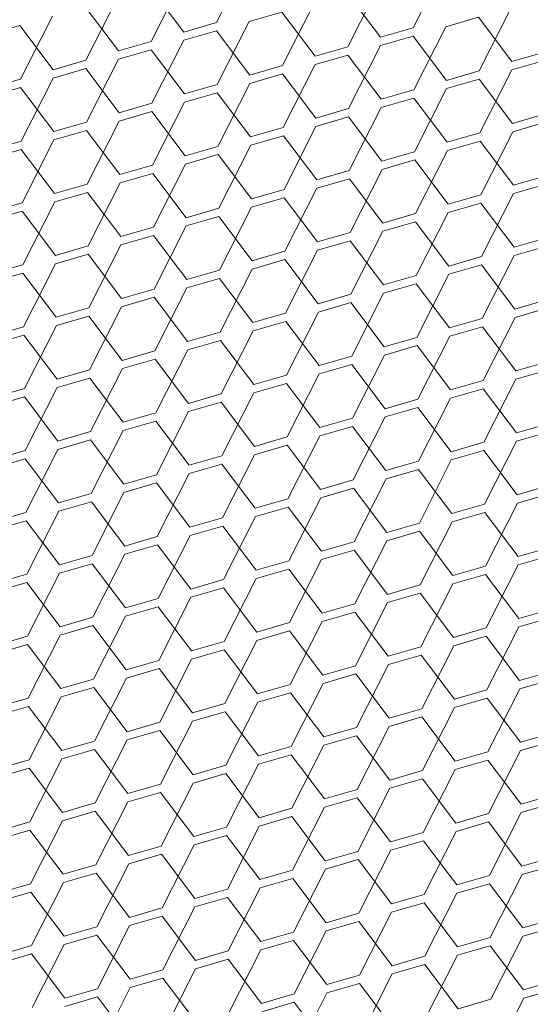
# Model space of a CAD drawing. Header units: millimetres. Extents: x 3925 to 5043, y -86 to 778.
# Tile 415 of 439: x 4958.4 to 4961.87, y 543.84 to 550.54. Entities that reach past the tile are written whole.
import ezdxf

# ---------------------------------------------------------------- set-up
doc = ezdxf.new("R2010")
doc.units = ezdxf.units.MM
doc.header["$LTSCALE"] = 46.255
doc.layers.add('H30K-DUST-FIDXF_CONTINUOUS_LINE', color=7, linetype='CONTINUOUS')

msp = doc.modelspace()

# ---------------------------------------------------------------- linework, layer by layer
at = {"layer": 'H30K-DUST-FIDXF_CONTINUOUS_LINE', "color": 7, "linetype": 'Continuous', "lineweight": 0}
for p, q in [((4959.736, 550.5202), (4959.9533, 550.9488)), ((4961.0727, 550.484), (4961.2899, 550.9127)), ((4959.2922, 550.3919), (4959.5095, 550.8206)), ((4959.5141, 550.456), (4959.2876, 550.7564)), ((4960.8508, 550.4199), (4960.6243, 550.7203)), ((4960.6289, 550.3558), (4960.8462, 550.7844)), ((4958.8485, 550.2636), (4959.0657, 550.6923)), ((4960.1851, 550.2275), (4960.4024, 550.6562)), ((4959.0704, 550.3278), (4958.8438, 550.6282)), ((4960.1805, 550.5921), (4959.9586, 550.5279)), ((4960.407, 550.2916), (4960.1805, 550.5921)), ((4961.5218, 550.1914), (4961.739, 550.62)), ((4958.4047, 550.1354), (4958.622, 550.5641)), ((4959.5141, 550.456), (4959.736, 550.5202)), ((4959.7413, 550.0992), (4959.9586, 550.5279)), ((4961.5171, 550.5559), (4961.2953, 550.4918)), ((4961.7436, 550.2555), (4961.5171, 550.5559)), ((4958.4001, 550.4999), (4958.1782, 550.4358)), ((4958.6266, 550.1995), (4958.4001, 550.4999)), ((4959.7367, 550.4638), (4959.5148, 550.3997)), ((4959.9632, 550.1634), (4959.7367, 550.4638)), ((4960.8508, 550.4199), (4961.0727, 550.484)), ((4961.078, 550.0631), (4961.2953, 550.4918)), ((4959.0704, 550.3278), (4959.2922, 550.3919)), ((4959.2976, 549.971), (4959.5148, 550.3997)), ((4961.0734, 550.4277), (4960.8515, 550.3635)), ((4961.2999, 550.1272), (4961.0734, 550.4277)), ((4959.293, 550.3355), (4959.0711, 550.2714)), ((4959.5195, 550.0351), (4959.293, 550.3355)), ((4960.407, 550.2916), (4960.6289, 550.3558)), ((4960.6342, 549.9348), (4960.8515, 550.3635)), ((4961.7436, 550.2555), (4961.9655, 550.3196)), ((4958.6266, 550.1995), (4958.8485, 550.2636)), ((4958.8538, 549.8427), (4959.0711, 550.2714)), ((4960.6296, 550.2994), (4960.4077, 550.2353)), ((4960.8561, 549.999), (4960.6296, 550.2994)), ((4961.9662, 550.2633), (4961.7444, 550.1991)), ((4958.8492, 550.2073), (4958.6273, 550.1431)), ((4959.0757, 549.9069), (4958.8492, 550.2073)), ((4959.9632, 550.1634), (4960.1851, 550.2275)), ((4960.1904, 549.8066), (4960.4077, 550.2353)), ((4961.2999, 550.1272), (4961.5218, 550.1914)), ((4961.5271, 549.7705), (4961.7444, 550.1991)), ((4958.1828, 550.0712), (4958.4047, 550.1354)), ((4958.41, 549.7145), (4958.6273, 550.1431)), ((4960.1858, 550.1711), (4959.9639, 550.107)), ((4960.4123, 549.8707), (4960.1858, 550.1711)), ((4961.5225, 550.135), (4961.3006, 550.0709)), ((4961.749, 549.8346), (4961.5225, 550.135)), ((4958.4054, 550.079), (4958.1835, 550.0149)), ((4958.6319, 549.7786), (4958.4054, 550.079)), ((4959.5195, 550.0351), (4959.7413, 550.0992)), ((4959.7467, 549.6783), (4959.9639, 550.107)), ((4960.8561, 549.999), (4961.078, 550.0631)), ((4961.0833, 549.6422), (4961.3006, 550.0709)), ((4959.7421, 550.0429), (4959.5202, 549.9787)), ((4959.9686, 549.7425), (4959.7421, 550.0429)), ((4961.0787, 550.0067), (4960.8568, 549.9426)), ((4961.3052, 549.7063), (4961.0787, 550.0067)), ((4959.0757, 549.9069), (4959.2976, 549.971)), ((4959.3029, 549.5501), (4959.5202, 549.9787)), ((4960.4123, 549.8707), (4960.6342, 549.9348)), ((4960.6395, 549.5139), (4960.8568, 549.9426)), ((4958.8591, 549.4218), (4959.0764, 549.8505)), ((4959.2983, 549.9146), (4959.0764, 549.8505)), ((4959.5248, 549.6142), (4959.2983, 549.9146)), ((4960.6349, 549.8785), (4960.413, 549.8143)), ((4960.8614, 549.5781), (4960.6349, 549.8785)), ((4961.749, 549.8346), (4961.9709, 549.8987)), ((4958.6319, 549.7786), (4958.8538, 549.8427)), ((4958.8545, 549.7863), (4958.6326, 549.7222)), ((4959.081, 549.4859), (4958.8545, 549.7863)), ((4959.9686, 549.7425), (4960.1904, 549.8066)), ((4960.1958, 549.3857), (4960.413, 549.8143)), ((4961.9716, 549.8423), (4961.7497, 549.7782)), ((4958.1881, 549.6503), (4958.41, 549.7145)), ((4958.4154, 549.2935), (4958.6326, 549.7222)), ((4960.1912, 549.7502), (4959.9693, 549.6861)), ((4960.4177, 549.4498), (4960.1912, 549.7502)), ((4961.3052, 549.7063), (4961.5271, 549.7705)), ((4961.5278, 549.7141), (4961.3059, 549.6499)), ((4961.7543, 549.4137), (4961.5278, 549.7141)), ((4961.5324, 549.3495), (4961.7497, 549.7782)), ((4958.4107, 549.6581), (4958.1889, 549.5939)), ((4958.6372, 549.3577), (4958.4107, 549.6581)), ((4959.5248, 549.6142), (4959.7467, 549.6783)), ((4959.752, 549.2574), (4959.9693, 549.6861)), ((4961.0886, 549.2213), (4961.3059, 549.6499)), ((4959.7474, 549.6219), (4959.5255, 549.5578)), ((4959.9739, 549.3215), (4959.7474, 549.6219)), ((4960.8614, 549.5781), (4961.0833, 549.6422)), ((4961.084, 549.5858), (4960.8621, 549.5217)), ((4961.3105, 549.2854), (4961.084, 549.5858)), ((4959.081, 549.4859), (4959.3029, 549.5501)), ((4959.3082, 549.1291), (4959.5255, 549.5578)), ((4960.4177, 549.4498), (4960.6395, 549.5139)), ((4960.6449, 549.093), (4960.8621, 549.5217)), ((4959.3036, 549.4937), (4959.0817, 549.4295)), ((4959.5301, 549.1933), (4959.3036, 549.4937)), ((4960.6403, 549.4575), (4960.4184, 549.3934)), ((4960.8668, 549.1571), (4960.6403, 549.4575)), ((4961.7543, 549.4137), (4961.9762, 549.4778)), ((4958.6372, 549.3577), (4958.8591, 549.4218)), ((4958.8645, 549.0009), (4959.0817, 549.4295)), ((4959.9739, 549.3215), (4960.1958, 549.3857)), ((4960.2011, 548.9647), (4960.4184, 549.3934)), ((4961.9769, 549.4214), (4961.755, 549.3573)), ((4958.8598, 549.3654), (4958.638, 549.3013)), ((4959.0863, 549.065), (4958.8598, 549.3654)), ((4960.1965, 549.3293), (4959.9746, 549.2651)), ((4960.423, 549.0289), (4960.1965, 549.3293)), ((4961.3105, 549.2854), (4961.5324, 549.3495)), ((4961.5378, 548.9286), (4961.755, 549.3573)), ((4958.1935, 549.2294), (4958.4154, 549.2935)), ((4958.4207, 548.8726), (4958.638, 549.3013)), ((4959.5301, 549.1933), (4959.752, 549.2574)), ((4959.7573, 548.8365), (4959.9746, 549.2651)), ((4961.5331, 549.2931), (4961.3112, 549.229)), ((4961.7596, 548.9927), (4961.5331, 549.2931)), ((4958.4161, 549.2371), (4958.1942, 549.173)), ((4958.6426, 548.9367), (4958.4161, 549.2371)), ((4959.7527, 549.201), (4959.5308, 549.1369)), ((4959.9792, 548.9006), (4959.7527, 549.201)), ((4960.8668, 549.1571), (4961.0886, 549.2213)), ((4961.094, 548.8003), (4961.3112, 549.229)), ((4959.0863, 549.065), (4959.3082, 549.1291)), ((4959.3136, 548.7082), (4959.5308, 549.1369)), ((4961.0894, 549.1649), (4960.8675, 549.1007)), ((4961.3159, 548.8645), (4961.0894, 549.1649)), ((4959.3089, 549.0727), (4959.0871, 549.0086)), ((4959.5354, 548.7723), (4959.3089, 549.0727)), ((4960.423, 549.0289), (4960.6449, 549.093)), ((4960.6502, 548.6721), (4960.8675, 549.1007)), ((4961.7596, 548.9927), (4961.9815, 549.0569)), ((4958.6426, 548.9367), (4958.8645, 549.0009)), ((4958.8698, 548.5799), (4959.0871, 549.0086)), ((4960.6456, 549.0366), (4960.4237, 548.9725)), ((4960.8721, 548.7362), (4960.6456, 549.0366)), ((4961.9822, 549.0005), (4961.7604, 548.9363)), ((4958.8652, 548.9445), (4958.6433, 548.8803)), ((4959.0917, 548.6441), (4958.8652, 548.9445)), ((4959.9792, 548.9006), (4960.2011, 548.9647)), ((4960.2064, 548.5438), (4960.4237, 548.9725)), ((4961.3159, 548.8645), (4961.5378, 548.9286)), ((4961.5431, 548.5077), (4961.7604, 548.9363)), ((4958.1988, 548.8085), (4958.4207, 548.8726)), ((4958.426, 548.4517), (4958.6433, 548.8803)), ((4959.7627, 548.4155), (4959.9799, 548.8442)), ((4960.2018, 548.9083), (4959.9799, 548.8442)), ((4960.4283, 548.6079), (4960.2018, 548.9083)), ((4961.5385, 548.8722), (4961.3166, 548.8081)), ((4961.765, 548.5718), (4961.5385, 548.8722)), ((4958.4214, 548.8162), (4958.1995, 548.7521)), ((4958.6479, 548.5158), (4958.4214, 548.8162)), ((4959.5354, 548.7723), (4959.7573, 548.8365)), ((4959.758, 548.7801), (4959.5362, 548.7159)), ((4959.9845, 548.4797), (4959.758, 548.7801)), ((4960.8721, 548.7362), (4961.094, 548.8003)), ((4961.0993, 548.3794), (4961.3166, 548.8081)), ((4959.3189, 548.2873), (4959.5362, 548.7159)), ((4961.0947, 548.7439), (4960.8728, 548.6798)), ((4961.3212, 548.4435), (4961.0947, 548.7439)), ((4959.0917, 548.6441), (4959.3136, 548.7082)), ((4959.3143, 548.6518), (4959.0924, 548.5877)), ((4959.5408, 548.3514), (4959.3143, 548.6518)), ((4960.4283, 548.6079), (4960.6502, 548.6721)), ((4960.6555, 548.2511), (4960.8728, 548.6798)), ((4958.6479, 548.5158), (4958.8698, 548.5799)), ((4958.8751, 548.159), (4959.0924, 548.5877)), ((4960.6509, 548.6157), (4960.429, 548.5515)), ((4960.8774, 548.3153), (4960.6509, 548.6157)), ((4961.765, 548.5718), (4961.9869, 548.6359)), ((4961.9876, 548.5795), (4961.7657, 548.5154)), ((4958.8705, 548.5235), (4958.6486, 548.4594)), ((4959.097, 548.2231), (4958.8705, 548.5235)), ((4959.9845, 548.4797), (4960.2064, 548.5438)), ((4960.2118, 548.1229), (4960.429, 548.5515)), ((4961.5484, 548.0867), (4961.7657, 548.5154)), ((4958.2041, 548.3875), (4958.426, 548.4517)), ((4958.4313, 548.0307), (4958.6486, 548.4594)), ((4960.2071, 548.4874), (4959.9853, 548.4233)), ((4960.4337, 548.187), (4960.2071, 548.4874)), ((4961.3212, 548.4435), (4961.5431, 548.5077)), ((4961.5438, 548.4513), (4961.3219, 548.3871)), ((4961.7703, 548.1509), (4961.5438, 548.4513)), ((4958.4267, 548.3953), (4958.2048, 548.3311)), ((4958.6532, 548.0949), (4958.4267, 548.3953)), ((4959.5408, 548.3514), (4959.7627, 548.4155)), ((4959.768, 547.9946), (4959.9853, 548.4233)), ((4960.8774, 548.3153), (4961.0993, 548.3794)), ((4961.1046, 547.9585), (4961.3219, 548.3871)), ((4959.7634, 548.3591), (4959.5415, 548.295)), ((4959.9899, 548.0587), (4959.7634, 548.3591)), ((4961.1, 548.323), (4960.8781, 548.2589)), ((4961.3265, 548.0226), (4961.1, 548.323)), ((4959.097, 548.2231), (4959.3189, 548.2873)), ((4959.3242, 547.8663), (4959.5415, 548.295)), ((4960.4337, 548.187), (4960.6555, 548.2511)), ((4960.6609, 547.8302), (4960.8781, 548.2589)), ((4959.3196, 548.2309), (4959.0977, 548.1667)), ((4959.5461, 547.9305), (4959.3196, 548.2309)), ((4960.6563, 548.1947), (4960.4344, 548.1306)), ((4960.8828, 547.8943), (4960.6563, 548.1947)), ((4961.7703, 548.1509), (4961.9922, 548.215)), ((4958.6532, 548.0949), (4958.8751, 548.159)), ((4958.8805, 547.7381), (4959.0977, 548.1667)), ((4959.9899, 548.0587), (4960.2118, 548.1229)), ((4960.2171, 547.7019), (4960.4344, 548.1306)), ((4961.9929, 548.1586), (4961.771, 548.0945)), ((4958.8758, 548.1026), (4958.6539, 548.0385)), ((4959.1023, 547.8022), (4958.8758, 548.1026)), ((4960.2125, 548.0665), (4959.9906, 548.0023)), ((4960.439, 547.7661), (4960.2125, 548.0665)), ((4961.3265, 548.0226), (4961.5484, 548.0867)), ((4961.5537, 547.6658), (4961.771, 548.0945)), ((4958.2095, 547.9666), (4958.4313, 548.0307)), ((4958.4321, 547.9743), (4958.2102, 547.9102)), ((4958.6586, 547.6739), (4958.4321, 547.9743)), ((4958.4367, 547.6098), (4958.6539, 548.0385)), ((4959.5461, 547.9305), (4959.768, 547.9946)), ((4959.7733, 547.5737), (4959.9906, 548.0023)), ((4961.5491, 548.0303), (4961.3272, 547.9662)), ((4961.7756, 547.7299), (4961.5491, 548.0303)), ((4959.7687, 547.9382), (4959.5468, 547.8741)), ((4959.9952, 547.6378), (4959.7687, 547.9382)), ((4960.8828, 547.8943), (4961.1046, 547.9585)), ((4961.11, 547.5375), (4961.3272, 547.9662)), ((4959.1023, 547.8022), (4959.3242, 547.8663)), ((4959.3296, 547.4454), (4959.5468, 547.8741)), ((4961.1054, 547.9021), (4960.8835, 547.8379)), ((4961.3319, 547.6017), (4961.1054, 547.9021)), ((4959.3249, 547.8099), (4959.1031, 547.7458)), ((4959.5514, 547.5095), (4959.3249, 547.8099)), ((4960.439, 547.7661), (4960.6609, 547.8302)), ((4960.6616, 547.7738), (4960.4397, 547.7097)), ((4960.8881, 547.4734), (4960.6616, 547.7738)), ((4960.6662, 547.4093), (4960.8835, 547.8379)), ((4961.7756, 547.7299), (4961.9975, 547.7941)), ((4958.6586, 547.6739), (4958.8805, 547.7381)), ((4958.8858, 547.3171), (4959.1031, 547.7458)), ((4960.2224, 547.281), (4960.4397, 547.7097)), ((4961.9982, 547.7377), (4961.7763, 547.6735)), ((4958.8812, 547.6817), (4958.6593, 547.6175)), ((4959.1077, 547.3813), (4958.8812, 547.6817)), ((4959.9952, 547.6378), (4960.2171, 547.7019)), ((4960.2178, 547.6455), (4959.9959, 547.5814)), ((4960.4443, 547.3451), (4960.2178, 547.6455)), ((4961.3319, 547.6017), (4961.5537, 547.6658)), ((4961.5591, 547.2449), (4961.7763, 547.6735)), ((4958.2148, 547.5457), (4958.4367, 547.6098)), ((4958.442, 547.1889), (4958.6593, 547.6175)), ((4959.5514, 547.5095), (4959.7733, 547.5737)), ((4959.7787, 547.1527), (4959.9959, 547.5814)), ((4961.5545, 547.6094), (4961.3326, 547.5453)), ((4961.781, 547.309), (4961.5545, 547.6094)), ((4958.4374, 547.5534), (4958.2155, 547.4893)), ((4958.6639, 547.253), (4958.4374, 547.5534)), ((4959.774, 547.5173), (4959.5522, 547.4531)), ((4960.0005, 547.2169), (4959.774, 547.5173)), ((4960.8881, 547.4734), (4961.11, 547.5375)), ((4961.1153, 547.1166), (4961.3326, 547.5453)), ((4959.1077, 547.3813), (4959.3296, 547.4454)), ((4959.3349, 547.0245), (4959.5522, 547.4531)), ((4961.1107, 547.4811), (4960.8888, 547.417)), ((4961.3372, 547.1807), (4961.1107, 547.4811)), ((4959.3303, 547.389), (4959.1084, 547.3249)), ((4959.5568, 547.0886), (4959.3303, 547.389)), ((4960.4443, 547.3451), (4960.6662, 547.4093)), ((4960.6715, 546.9883), (4960.8888, 547.417)), ((4961.781, 547.309), (4962.0028, 547.3731)), ((4958.6639, 547.253), (4958.8858, 547.3171)), ((4958.8911, 546.8962), (4959.1084, 547.3249)), ((4960.6669, 547.3529), (4960.445, 547.2887)), ((4960.8934, 547.0525), (4960.6669, 547.3529)), ((4962.0036, 547.3167), (4961.7817, 547.2526)), ((4958.8865, 547.2607), (4958.6646, 547.1966)), ((4959.113, 546.9603), (4958.8865, 547.2607)), ((4960.0005, 547.2169), (4960.2224, 547.281)), ((4960.2278, 546.8601), (4960.445, 547.2887)), ((4961.3372, 547.1807), (4961.5591, 547.2449)), ((4961.5644, 546.8239), (4961.7817, 547.2526)), ((4958.2201, 547.1247), (4958.442, 547.1889)), ((4958.4473, 546.7679), (4958.6646, 547.1966)), ((4960.2231, 547.2246), (4960.0013, 547.1605)), ((4960.4496, 546.9242), (4960.2231, 547.2246)), ((4961.5598, 547.1885), (4961.3379, 547.1243)), ((4961.7863, 546.8881), (4961.5598, 547.1885)), ((4958.4427, 547.1325), (4958.2208, 547.0683)), ((4958.6692, 546.8321), (4958.4427, 547.1325)), ((4959.5568, 547.0886), (4959.7787, 547.1527)), ((4959.784, 546.7318), (4960.0013, 547.1605)), ((4960.8934, 547.0525), (4961.1153, 547.1166)), ((4961.1206, 546.6957), (4961.3379, 547.1243)), ((4959.7794, 547.0963), (4959.5575, 547.0322)), ((4960.0059, 546.7959), (4959.7794, 547.0963)), ((4961.116, 547.0602), (4960.8941, 546.9961)), ((4961.3425, 546.7598), (4961.116, 547.0602)), ((4959.113, 546.9603), (4959.3349, 547.0245)), ((4959.3402, 546.6035), (4959.5575, 547.0322)), ((4960.4496, 546.9242), (4960.6715, 546.9883)), ((4960.6769, 546.5674), (4960.8941, 546.9961)), ((4958.8964, 546.4753), (4959.1137, 546.9039)), ((4959.3356, 546.9681), (4959.1137, 546.9039)), ((4959.5621, 546.6677), (4959.3356, 546.9681)), ((4960.6722, 546.9319), (4960.4504, 546.8678)), ((4960.8987, 546.6315), (4960.6722, 546.9319)), ((4961.7863, 546.8881), (4962.0082, 546.9522)), ((4958.6692, 546.8321), (4958.8911, 546.8962)), ((4958.8918, 546.8398), (4958.6699, 546.7757)), ((4959.1183, 546.5394), (4958.8918, 546.8398)), ((4960.0059, 546.7959), (4960.2278, 546.8601)), ((4960.2331, 546.4391), (4960.4504, 546.8678)), ((4962.0089, 546.8958), (4961.787, 546.8317)), ((4958.2255, 546.7038), (4958.4473, 546.7679)), ((4958.4527, 546.347), (4958.6699, 546.7757)), ((4960.2285, 546.8037), (4960.0066, 546.7395)), ((4960.455, 546.5033), (4960.2285, 546.8037)), ((4961.3425, 546.7598), (4961.5644, 546.8239)), ((4961.5651, 546.7675), (4961.3432, 546.7034)), ((4961.7916, 546.4671), (4961.5651, 546.7675)), ((4961.5697, 546.403), (4961.787, 546.8317)), ((4958.4481, 546.7115), (4958.2262, 546.6474)), ((4958.6746, 546.4111), (4958.4481, 546.7115)), ((4959.5621, 546.6677), (4959.784, 546.7318)), ((4959.7893, 546.3109), (4960.0066, 546.7395)), ((4961.126, 546.2747), (4961.3432, 546.7034)), ((4959.7847, 546.6754), (4959.5628, 546.6113)), ((4960.0112, 546.375), (4959.7847, 546.6754)), ((4960.8987, 546.6315), (4961.1206, 546.6957)), ((4961.1213, 546.6393), (4960.8995, 546.5751)), ((4961.3479, 546.3389), (4961.1213, 546.6393)), ((4959.1183, 546.5394), (4959.3402, 546.6035)), ((4959.3455, 546.1826), (4959.5628, 546.6113)), ((4960.455, 546.5033), (4960.6769, 546.5674)), ((4960.6822, 546.1465), (4960.8995, 546.5751)), ((4959.3409, 546.5471), (4959.119, 546.483)), ((4959.5674, 546.2467), (4959.3409, 546.5471)), ((4960.6776, 546.511), (4960.4557, 546.4469)), ((4960.9041, 546.2106), (4960.6776, 546.511)), ((4961.7916, 546.4671), (4962.0135, 546.5313)), ((4958.6746, 546.4111), (4958.8964, 546.4753)), ((4958.9018, 546.0543), (4959.119, 546.483)), ((4960.0112, 546.375), (4960.2331, 546.4391)), ((4960.2384, 546.0182), (4960.4557, 546.4469)), ((4962.0142, 546.4749), (4961.7923, 546.4108)), ((4958.8972, 546.4189), (4958.6753, 546.3548)), ((4959.1237, 546.1185), (4958.8972, 546.4189)), ((4960.2338, 546.3828), (4960.0119, 546.3186)), ((4960.4603, 546.0823), (4960.2338, 546.3828)), ((4961.3479, 546.3389), (4961.5697, 546.403)), ((4961.5751, 545.9821), (4961.7923, 546.4108)), ((4958.2308, 546.2829), (4958.4527, 546.347)), ((4958.458, 545.9261), (4958.6753, 546.3548)), ((4959.5674, 546.2467), (4959.7893, 546.3109)), ((4959.7946, 545.8899), (4960.0119, 546.3186)), ((4961.5705, 546.3466), (4961.3486, 546.2825)), ((4961.797, 546.0462), (4961.5705, 546.3466)), ((4958.4534, 546.2906), (4958.2315, 546.2265)), ((4958.6799, 545.9902), (4958.4534, 546.2906)), ((4959.79, 546.2545), (4959.5681, 546.1904)), ((4960.0165, 545.9541), (4959.79, 546.2545)), ((4960.9041, 546.2106), (4961.126, 546.2747)), ((4961.1313, 545.8538), (4961.3486, 546.2825)), ((4959.1237, 546.1185), (4959.3455, 546.1826)), ((4959.3509, 545.7617), (4959.5681, 546.1904)), ((4961.1267, 546.2184), (4960.9048, 546.1542)), ((4961.3532, 545.9179), (4961.1267, 546.2184)), ((4959.3463, 546.1262), (4959.1244, 546.0621)), ((4959.5728, 545.8258), (4959.3463, 546.1262)), ((4960.4603, 546.0823), (4960.6822, 546.1465)), ((4960.6875, 545.7256), (4960.9048, 546.1542)), ((4961.797, 546.0462), (4962.0188, 546.1103)), ((4958.6799, 545.9902), (4958.9018, 546.0543)), ((4958.9071, 545.6334), (4959.1244, 546.0621)), ((4960.6829, 546.0901), (4960.461, 546.026)), ((4960.9094, 545.7897), (4960.6829, 546.0901)), ((4962.0196, 546.054), (4961.7977, 545.9898)), ((4958.9025, 545.998), (4958.6806, 545.9338)), ((4959.129, 545.6976), (4958.9025, 545.998)), ((4960.0165, 545.9541), (4960.2384, 546.0182)), ((4960.2438, 545.5973), (4960.461, 546.026)), ((4961.3532, 545.9179), (4961.5751, 545.9821)), ((4961.5804, 545.5612), (4961.7977, 545.9898)), ((4958.2361, 545.8619), (4958.458, 545.9261)), ((4958.4633, 545.5052), (4958.6806, 545.9338)), ((4959.8, 545.469), (4960.0172, 545.8977)), ((4960.2391, 545.9618), (4960.0172, 545.8977)), ((4960.4656, 545.6614), (4960.2391, 545.9618)), ((4961.5758, 545.9257), (4961.3539, 545.8616)), ((4961.8023, 545.6253), (4961.5758, 545.9257)), ((4958.4587, 545.8697), (4958.2368, 545.8056)), ((4958.6852, 545.5693), (4958.4587, 545.8697)), ((4959.5728, 545.8258), (4959.7946, 545.8899)), ((4959.7954, 545.8336), (4959.5735, 545.7694)), ((4960.0219, 545.5332), (4959.7954, 545.8336)), ((4960.9094, 545.7897), (4961.1313, 545.8538)), ((4961.1366, 545.4329), (4961.3539, 545.8616)), ((4959.3562, 545.3408), (4959.5735, 545.7694)), ((4961.132, 545.7974), (4960.9101, 545.7333)), ((4961.3585, 545.497), (4961.132, 545.7974)), ((4959.129, 545.6976), (4959.3509, 545.7617)), ((4959.3516, 545.7053), (4959.1297, 545.6412)), ((4959.5781, 545.4049), (4959.3516, 545.7053)), ((4960.4656, 545.6614), (4960.6875, 545.7256)), ((4960.6929, 545.3046), (4960.9101, 545.7333)), ((4958.6852, 545.5693), (4958.9071, 545.6334)), ((4958.9124, 545.2125), (4959.1297, 545.6412)), ((4960.6882, 545.6692), (4960.4664, 545.605)), ((4960.9147, 545.3688), (4960.6882, 545.6692)), ((4961.8023, 545.6253), (4962.0242, 545.6894)), ((4962.0249, 545.633), (4961.803, 545.5689)), ((4958.9078, 545.577), (4958.6859, 545.5129)), ((4959.1343, 545.2766), (4958.9078, 545.577)), ((4960.0219, 545.5332), (4960.2438, 545.5973)), ((4960.2491, 545.1764), (4960.4664, 545.605)), ((4961.5857, 545.1402), (4961.803, 545.5689)), ((4958.2414, 545.441), (4958.4633, 545.5052)), ((4958.4687, 545.0842), (4958.6859, 545.5129)), ((4960.2445, 545.5409), (4960.0226, 545.4768)), ((4960.471, 545.2405), (4960.2445, 545.5409)), ((4961.3585, 545.497), (4961.5804, 545.5612)), ((4961.5811, 545.5048), (4961.3592, 545.4406)), ((4961.8076, 545.2044), (4961.5811, 545.5048)), ((4958.464, 545.4488), (4958.2422, 545.3846)), ((4958.6906, 545.1484), (4958.464, 545.4488)), ((4959.5781, 545.4049), (4959.8, 545.469)), ((4959.8053, 545.0481), (4960.0226, 545.4768)), ((4960.9147, 545.3688), (4961.1366, 545.4329)), ((4961.142, 545.012), (4961.3592, 545.4406)), ((4959.8007, 545.4126), (4959.5788, 545.3485)), ((4960.0272, 545.1122), (4959.8007, 545.4126)), ((4961.1373, 545.3765), (4960.9155, 545.3124)), ((4961.3638, 545.0761), (4961.1373, 545.3765)), ((4959.1343, 545.2766), (4959.3562, 545.3408)), ((4959.3615, 544.9198), (4959.5788, 545.3485)), ((4960.471, 545.2405), (4960.6929, 545.3046)), ((4960.6982, 544.8837), (4960.9155, 545.3124)), ((4959.3569, 545.2844), (4959.135, 545.2202)), ((4959.5834, 544.984), (4959.3569, 545.2844)), ((4960.6936, 545.2482), (4960.4717, 545.1841)), ((4960.9201, 544.9478), (4960.6936, 545.2482)), ((4961.8076, 545.2044), (4962.0295, 545.2685)), ((4958.6906, 545.1484), (4958.9124, 545.2125)), ((4958.9178, 544.7916), (4959.135, 545.2202)), ((4960.0272, 545.1122), (4960.2491, 545.1764)), ((4960.2544, 544.7554), (4960.4717, 545.1841)), ((4962.0302, 545.2121), (4961.8083, 545.148)), ((4958.9132, 545.1561), (4958.6913, 545.092)), ((4959.1397, 544.8557), (4958.9132, 545.1561)), ((4960.2498, 545.12), (4960.0279, 545.0558)), ((4960.4763, 544.8196), (4960.2498, 545.12)), ((4961.3638, 545.0761), (4961.5857, 545.1402)), ((4961.5911, 544.7193), (4961.8083, 545.148)), ((4958.2468, 545.0201), (4958.4687, 545.0842)), ((4958.4694, 545.0278), (4958.2475, 544.9637)), ((4958.6959, 544.7274), (4958.4694, 545.0278)), ((4958.474, 544.6633), (4958.6913, 545.092)), ((4959.5834, 544.984), (4959.8053, 545.0481)), ((4959.8106, 544.6272), (4960.0279, 545.0558)), ((4961.5864, 545.0838), (4961.3646, 545.0197)), ((4961.8129, 544.7834), (4961.5864, 545.0838)), ((4959.806, 544.9917), (4959.5841, 544.9276)), ((4960.0325, 544.6913), (4959.806, 544.9917)), ((4960.9201, 544.9478), (4961.142, 545.012)), ((4961.1473, 544.591), (4961.3646, 545.0197)), ((4959.1397, 544.8557), (4959.3615, 544.9198)), ((4959.3669, 544.4989), (4959.5841, 544.9276)), ((4961.1427, 544.9556), (4960.9208, 544.8914)), ((4961.3692, 544.6552), (4961.1427, 544.9556)), ((4959.3623, 544.8634), (4959.1404, 544.7993)), ((4959.5888, 544.563), (4959.3623, 544.8634)), ((4960.4763, 544.8196), (4960.6982, 544.8837)), ((4960.6989, 544.8273), (4960.477, 544.7632)), ((4960.9254, 544.5269), (4960.6989, 544.8273)), ((4960.7035, 544.4628), (4960.9208, 544.8914)), ((4961.8129, 544.7834), (4962.0348, 544.8476)), ((4958.6959, 544.7274), (4958.9178, 544.7916)), ((4958.9231, 544.3706), (4959.1404, 544.7993)), ((4960.2597, 544.3345), (4960.477, 544.7632)), ((4962.0355, 544.7912), (4961.8137, 544.727)), ((4958.9185, 544.7352), (4958.6966, 544.671)), ((4959.145, 544.4348), (4958.9185, 544.7352)), ((4960.0325, 544.6913), (4960.2544, 544.7554)), ((4960.2551, 544.699), (4960.0332, 544.6349)), ((4960.4816, 544.3986), (4960.2551, 544.699)), ((4961.3692, 544.6552), (4961.5911, 544.7193)), ((4961.5964, 544.2984), (4961.8137, 544.727)), ((4958.2521, 544.5992), (4958.474, 544.6633)), ((4958.4793, 544.2424), (4958.6966, 544.671)), ((4959.5888, 544.563), (4959.8106, 544.6272)), ((4959.816, 544.2062), (4960.0332, 544.6349)), ((4961.5918, 544.6629), (4961.3699, 544.5988)), ((4961.8183, 544.3625), (4961.5918, 544.6629)), ((4958.4747, 544.6069), (4958.2528, 544.5428)), ((4958.7012, 544.3065), (4958.4747, 544.6069)), ((4959.8114, 544.5708), (4959.5895, 544.5066)), ((4960.0379, 544.2704), (4959.8114, 544.5708)), ((4960.9254, 544.5269), (4961.1473, 544.591)), ((4961.1526, 544.1701), (4961.3699, 544.5988)), ((4959.145, 544.4348), (4959.3669, 544.4989)), ((4959.3722, 544.078), (4959.5895, 544.5066)), ((4961.148, 544.5346), (4960.9261, 544.4705)), ((4961.3745, 544.2342), (4961.148, 544.5346)), ((4959.3676, 544.4425), (4959.1457, 544.3784)), ((4959.5941, 544.1421), (4959.3676, 544.4425)), ((4960.4816, 544.3986), (4960.7035, 544.4628)), ((4960.7088, 544.0418), (4960.9261, 544.4705)), ((4961.8183, 544.3625), (4962.0402, 544.4266)), ((4958.7012, 544.3065), (4958.9231, 544.3706)), ((4958.9284, 543.9497), (4959.1457, 544.3784)), ((4960.7042, 544.4064), (4960.4823, 544.3422)), ((4960.9307, 544.106), (4960.7042, 544.4064)), ((4962.0409, 544.3702), (4961.819, 544.3061)), ((4958.9238, 544.3142), (4958.7019, 544.2501)), ((4959.1503, 544.0138), (4958.9238, 544.3142)), ((4960.0379, 544.2704), (4960.2597, 544.3345)), ((4960.2651, 543.9136), (4960.4823, 544.3422)), ((4961.3745, 544.2342), (4961.5964, 544.2984)), ((4961.6017, 543.8774), (4961.819, 544.3061)), ((4958.2574, 544.1782), (4958.4793, 544.2424)), ((4958.4847, 543.8214), (4958.7019, 544.2501)), ((4960.2605, 544.2781), (4960.0386, 544.214)), ((4960.487, 543.9777), (4960.2605, 544.2781)), ((4961.5971, 544.242), (4961.3752, 544.1778)), ((4961.8236, 543.9416), (4961.5971, 544.242)), ((4958.48, 544.186), (4958.2582, 544.1218)), ((4958.7065, 543.8856), (4958.48, 544.186)), ((4959.5941, 544.1421), (4959.816, 544.2062)), ((4959.8213, 543.7853), (4960.0386, 544.214)), ((4960.9307, 544.106), (4961.1526, 544.1701)), ((4961.158, 543.7492), (4961.3752, 544.1778)), ((4959.8167, 544.1498), (4959.5948, 544.0857)), ((4960.0432, 543.8494), (4959.8167, 544.1498)), ((4961.1533, 544.1137), (4960.9314, 544.0496)), ((4961.3798, 543.8133), (4961.1533, 544.1137)), ((4959.1503, 544.0138), (4959.3722, 544.078)), ((4959.3775, 543.657), (4959.5948, 544.0857)), ((4960.487, 543.9777), (4960.7088, 544.0418)), ((4960.7142, 543.6209), (4960.9314, 544.0496)), ((4958.9338, 543.5288), (4959.151, 543.9574)), ((4959.3729, 544.0216), (4959.151, 543.9574)), ((4959.5994, 543.7212), (4959.3729, 544.0216)), ((4960.7096, 543.9854), (4960.4877, 543.9213)), ((4960.9361, 543.685), (4960.7096, 543.9854)), ((4961.8236, 543.9416), (4962.0455, 544.0057)), ((4958.7065, 543.8856), (4958.9284, 543.9497)), ((4958.9291, 543.8933), (4958.7073, 543.8292)), ((4959.1556, 543.5929), (4958.9291, 543.8933)), ((4960.0432, 543.8494), (4960.2651, 543.9136)), ((4960.2704, 543.4926), (4960.4877, 543.9213)), ((4962.0462, 543.9493), (4961.8243, 543.8852)), ((4960.2658, 543.8572), (4960.0439, 543.793)), ((4960.4923, 543.5568), (4960.2658, 543.8572)), ((4961.3798, 543.8133), (4961.6017, 543.8774)), ((4961.6071, 543.4565), (4961.8243, 543.8852))]:
    msp.add_line(p, q, dxfattribs=at)

doc.saveas('drawing.dxf')
